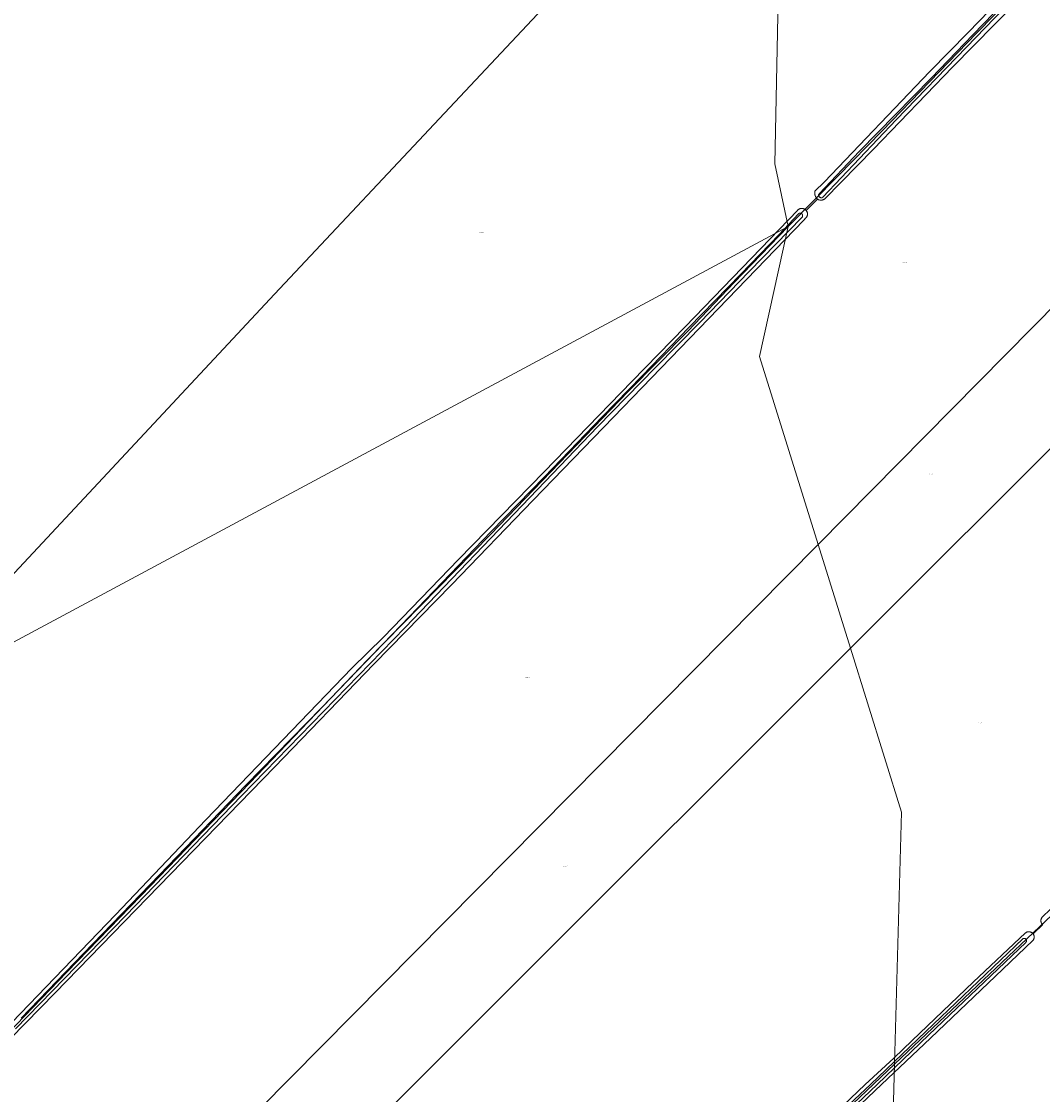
# Model space of a CAD drawing. Header units: metres. Extents: x 250001 to 257773, y 598992 to 609118.
# Tile 486 of 656: x 253388 to 253767, y 604496 to 604894. Entities that reach past the tile are written whole.
import ezdxf
from ezdxf.enums import TextEntityAlignment as Align
from ezdxf.lldxf.tags import DXFTag

# ---------------------------------------------------------------- set-up
doc = ezdxf.new("R2010")
doc.units = ezdxf.units.M
for name, color, linetype, lineweight in [('B-WE-GR-BOUWLAND-GV', 252, 'Continuous', 13), ('B-WE-KG-GRENS_PERCEEL-G', 150, 'KG-PERCEEL', 18), ('B-WE-KG-GRENS_PERCEEL-S', 150, 'Continuous', 25), ('B-WE-OG-WATER-GV', 252, 'Continuous', 18), ('B-WE-OG-WATER_SLOOT-GV', 252, 'Continuous', 18), ('X-XX-AL-REFERENTIE-G', 7, 'Continuous', 18)]:
    doc.layers.add(name, color=color, linetype=linetype, lineweight=lineweight)
doc.styles.add('NLCS-ISO', font='NLCS-ISO.ttf')
doc.styles.get("Standard").update_dxf_attribs({"font": 'NLCS-ISO.ttf'})
tags = doc.linetypes.add('KG-PERCEEL', pattern='A,5.5,-2,["P",Standard,S=1.8,R=0,X=-0.5,Y=-0.9],-2,5.5,-2,[5,NLCS.SHX,S=0.75,R=0,X=0,Y=0],-2', length=19).pattern_tags.tags
tags[6] = DXFTag(74, 10)

# ---------------------------------------------------------------- blocks, each defined once
blk = doc.blocks.new('SKG-PERCEELNUMMER-SO')
at = {"style": 'NLCS-ISO', "oblique": 10, "flags": 1}
blk.add_attdef('GEMEENTECODE', text='', height=1.8, dxfattribs=at).set_placement((0, 2.6), align=Align.MIDDLE_CENTER)
at = {"style": 'NLCS-ISO', "oblique": 10}
blk.add_attdef('SECTIE', text='', height=1.8, dxfattribs=at).set_placement((-0.5, 0), align=Align.MIDDLE_RIGHT)
blk.add_attdef('PERCEELNUMMER', text='', height=1.8, dxfattribs=at).set_placement((0.5, 0), align=Align.MIDDLE_LEFT)
blk = doc.blocks.new('BS2021-132-Xref-KAD-20210617')
at = {"layer": 'B-WE-KG-GRENS_PERCEEL-G', "flags": 128}
for points in [[(253671.185, 604994.272), (253616.24, 604935.953), (253482.33, 604793.339), (253339.046, 604640.012), (253337.751, 604638.636)], [(253673.038, 604818.333), (253668.015, 604841.694), (253671.185, 604994.272)], [(253786.712, 604934.788), (253782.102, 604930.179), (253762.998, 604910.704), (253742.964, 604890.115), (253729.054, 604875.833), (253707.908, 604853.946), (253691.4, 604837.067), (253673.038, 604818.333)], [(253673.038, 604818.333), (253653.006, 604797.559), (253635.756, 604779.567), (253613.646, 604757.13), (253562.458, 604704.078), (253516.85, 604657.541), (253473.106, 604611.935), (253432.62, 604570.052), (253405.162, 604541.665), (253383.29, 604518.862), (253365.14, 604500.247), (253343.27, 604477.444), (253265.552, 604397.866), (253192.024, 604322.011), (253084.524, 604211.254), (253059.86, 604186.589), (252972.37, 604095.843), (252935.884, 604058.467)], [(253337.751, 604638.636), (253673.038, 604818.333)], [(253673.038, 604818.333), (253662.386, 604770.178), (253684.111, 604700.428)], [(253684.111, 604700.428), (253783.525, 604800.898)], [(253782.263, 604747.903), (253696.109, 604661.909)], [(252996.873, 604008.546), (253384.645, 604397.781), (253684.111, 604700.428)], [(253684.111, 604700.428), (253696.109, 604661.909)], [(253696.109, 604661.909), (253306.126, 604272.654)], [(253696.109, 604661.909), (253715.077, 604601.01), (253712.534, 604507.482)], [(253778.018, 604569.561), (253738.492, 604532.123), (253712.534, 604507.482)], [(253712.534, 604507.482), (253701.448, 604099.702), (253286.577, 603804.627), (253149.143, 603889.321), (253101.89, 603925.843)], [(253712.534, 604507.482), (253665.778, 604463.096), (253583.05, 604384.058), (253507.174, 604311.869), (253476.086, 604281.835), (253447.94, 604255.253)]]:
    blk.add_lwpolyline(points, dxfattribs=at)
at = {"layer": 'B-WE-KG-GRENS_PERCEEL-S', "xscale": 0.2, "yscale": 0.2, "zscale": 0.2}
for p, values in [((253558.919, 604816.131), {'PERCEELNUMMER': '233', 'SECTIE': 'M'}), ((253716.003, 604805.021), {'PERCEELNUMMER': '339', 'SECTIE': 'M'}), ((253725.803, 604726.621), {'PERCEELNUMMER': '337', 'SECTIE': 'M'}), ((253576.003, 604651.021), {'PERCEELNUMMER': '340', 'SECTIE': 'M'}), ((253744.003, 604634.221), {'PERCEELNUMMER': '335', 'SECTIE': 'M'}), ((253590.003, 604581.021), {'PERCEELNUMMER': '338', 'SECTIE': 'M'})]:
    blk.add_blockref('SKG-PERCEELNUMMER-SO', p, dxfattribs=at).add_auto_attribs(values)
blk = doc.blocks.new('BS2021-132-Xref-BGT-GRIJS-20210617-aangepast')
at = {"layer": 'B-WE-GR-BOUWLAND-GV', "flags": 128}
for points in [[(253365.33, 604502.97), (253423.29, 604563.01), (253456.83, 604598.24), (253510.97, 604654.46), (253522.72, 604665.97), (253550.62, 604694.83), (253582.37, 604727.41), (253614.96, 604760.84), (253634.75, 604781.2), (253655.93, 604803.08), (253676.56, 604824.495), (253676.655, 604824.584), (253676.756, 604824.666), (253676.862, 604824.742), (253676.972, 604824.812), (253677.086, 604824.875), (253677.203, 604824.93), (253677.324, 604824.979), (253677.448, 604825.019), (253677.574, 604825.052), (253677.702, 604825.078), (253677.831, 604825.095), (253677.96, 604825.104), (253678.091, 604825.106), (253678.221, 604825.099), (253678.35, 604825.085), (253678.478, 604825.062), (253678.605, 604825.032), (253678.729, 604824.994), (253678.851, 604824.948), (253678.97, 604824.895), (253679.086, 604824.835), (253679.197, 604824.768), (253679.304, 604824.694), (253679.407, 604824.614), (253679.504, 604824.527), (253679.596, 604824.435), (253679.682, 604824.337), (253683.926, 604828.546), (253683.872, 604828.584), (253683.768, 604828.666), (253683.67, 604828.754), (253683.577, 604828.848), (253683.49, 604828.947), (253683.409, 604829.052), (253683.372, 604829.106), (253683.342, 604829.146), (253683.229, 604829.343), (253683.131, 604829.547), (253683.047, 604829.758), (253682.979, 604829.975), (253682.925, 604830.195), (253682.887, 604830.419), (253682.865, 604830.645), (253682.859, 604830.872), (253682.87, 604831.098), (253682.895, 604831.324), (253682.937, 604831.547), (253686.323, 604834.859), (253725.673, 604875.899), (253739.839, 604890.407), (253747.74, 604898.598)], [(253676.97, 604476.49), (253701.62, 604500), (253712.25, 604509.74), (253719.06, 604516.3), (253741.76, 604537.93), (253761.135, 604556.261), (253761.236, 604556.337), (253761.341, 604556.406), (253761.45, 604556.468), (253761.563, 604556.524), (253761.68, 604556.572), (253761.799, 604556.613), (253761.921, 604556.646), (253762.044, 604556.671), (253762.169, 604556.688), (253762.294, 604556.697), (253762.42, 604556.699), (253762.546, 604556.692), (253762.671, 604556.677), (253762.795, 604556.655), (253762.918, 604556.624), (253763.038, 604556.586), (253763.155, 604556.541), (253763.269, 604556.488), (253763.38, 604556.428), (253763.487, 604556.361), (253763.589, 604556.287), (253763.686, 604556.207), (253763.778, 604556.121), (253763.865, 604556.029), (253763.945, 604555.932), (253763.951, 604555.924), (253767.512, 604559.342), (253767.42, 604559.428), (253767.335, 604559.52), (253767.255, 604559.618), (253767.182, 604559.72), (253767.116, 604559.827), (253767.056, 604559.938), (253767.004, 604560.052), (253766.959, 604560.169), (253766.922, 604560.289), (253766.892, 604560.411), (253766.87, 604560.535), (253766.856, 604560.66), (253766.85, 604560.786), (253766.852, 604560.911), (253766.862, 604561.037), (253766.88, 604561.161), (253766.905, 604561.284), (253766.939, 604561.405), (253766.98, 604561.524), (253767.029, 604561.64), (253767.085, 604561.753), (253767.148, 604561.861), (253767.218, 604561.966), (253767.294, 604562.066), (253767.376, 604562.161), (253767.448, 604562.234), (253770.34, 604564.97)], [(253765.38, 604909.43), (253734.05, 604877.48), (253704.67, 604847.13), (253686.567, 604828.656), (253686.463, 604828.575), (253686.354, 604828.5), (253686.241, 604828.432), (253686.124, 604828.371), (253686.003, 604828.317), (253685.879, 604828.27), (253685.753, 604828.231), (253685.625, 604828.2), (253685.495, 604828.177), (253685.364, 604828.161), (253685.232, 604828.154), (253685.1, 604828.154), (253684.968, 604828.163), (253684.837, 604828.179), (253684.707, 604828.203), (253684.579, 604828.236), (253684.453, 604828.275), (253684.33, 604828.323), (253684.209, 604828.378), (253684.093, 604828.44), (253683.98, 604828.508), (253683.926, 604828.546), (253679.682, 604824.337), (253679.762, 604824.235), (253679.835, 604824.127), (253679.902, 604824.015), (253679.961, 604823.9), (253680.014, 604823.78), (253680.059, 604823.658), (253680.096, 604823.533), (253680.126, 604823.407), (253680.148, 604823.278), (253680.162, 604823.149), (253680.168, 604823.019), (253680.166, 604822.889), (253680.155, 604822.759), (253680.137, 604822.63), (253680.111, 604822.502), (253680.078, 604822.377), (253680.036, 604822.253), (253679.988, 604822.133), (253679.932, 604822.015), (253679.868, 604821.901), (253679.798, 604821.792), (253679.722, 604821.686), (253679.638, 604821.586), (253679.624, 604821.57), (253678.84, 604820.77), (253608.2, 604747.6), (253578.31, 604716.88), (253547.96, 604685.44), (253519.34, 604656.07), (253482.3, 604617.79), (253400.79, 604534.05), (253378.59, 604511.37)], [(253767.512, 604559.342), (253763.951, 604555.924), (253764.019, 604555.83), (253764.087, 604555.724), (253764.147, 604555.614), (253764.201, 604555.5), (253764.247, 604555.382), (253764.285, 604555.262), (253764.316, 604555.14), (253764.339, 604555.016), (253764.354, 604554.891), (253764.362, 604554.766), (253764.361, 604554.64), (253764.352, 604554.514), (253764.335, 604554.389), (253764.311, 604554.266), (253764.278, 604554.144), (253764.238, 604554.025), (253764.191, 604553.908), (253764.136, 604553.795), (253764.074, 604553.685), (253764.005, 604553.579), (253763.93, 604553.478), (253763.904, 604553.447), (253752.71, 604542.8), (253725.83, 604517.19), (253707.71, 604500), (253697.39, 604490.24)]]:
    blk.add_lwpolyline(points, dxfattribs=at)
at = {"layer": 'B-WE-OG-WATER-GV', "flags": 128}
for points in [[(253764.543, 604913.428), (253741.65, 604889.628), (253726.047, 604873.464), (253699.493, 604846.293), (253684.553, 604830.504), (253684.365, 604830.295), (253684.313, 604830.119), (253684.308, 604829.937), (253684.323, 604829.775), (253684.477, 604829.505), (253684.569, 604829.399), (253684.673, 604829.304), (253684.786, 604829.222), (253684.909, 604829.153), (253685.038, 604829.098), (253685.173, 604829.059), (253685.311, 604829.034), (253685.451, 604829.026), (253685.611, 604829.056), (253685.679, 604829.091), (253685.916, 604829.251), (253713.1, 604857.936), (253739.228, 604884.918), (253767.01, 604913.775)], [(253386.15, 604520.619), (253426.92, 604562.552), (253470.174, 604607.262), (253530.748, 604669.572), (253579.95, 604720.754), (253602.189, 604744.044), (253623.717, 604766.056), (253640.171, 604782.813), (253658.474, 604801.7), (253678.248, 604821.913), (253678.277, 604821.966), (253678.324, 604822.079), (253678.357, 604822.197), (253678.374, 604822.319), (253678.374, 604822.441), (253678.359, 604822.563), (253678.328, 604822.681), (253678.282, 604822.795), (253678.222, 604822.901), (253678.148, 604822.999), (253678.062, 604823.086), (253677.966, 604823.161), (253677.86, 604823.223), (253677.747, 604823.271), (253677.63, 604823.304), (253677.508, 604823.321), (253677.386, 604823.323), (253677.264, 604823.308), (253677.146, 604823.277), (253677.032, 604823.232), (253676.925, 604823.172), (253676.827, 604823.098), (253669.62, 604815.477), (253655.394, 604800.66), (253636.284, 604781.016), (253618.787, 604762.933), (253603.898, 604747.738), (253582.512, 604725.442), (253562.713, 604705.169), (253532.387, 604673.679), (253499.823, 604639.916), (253471.647, 604611.117), (253439.581, 604577.776), (253411.409, 604548.559), (253388.207, 604524.646)], [(253673.18, 604468.729), (253706.02, 604500), (253725.28, 604518.447), (253761.199, 604552.702), (253761.212, 604552.714), (253761.292, 604552.8), (253761.361, 604552.896), (253761.415, 604553.001), (253761.455, 604553.112), (253761.48, 604553.227), (253761.489, 604553.345), (253761.481, 604553.463), (253761.459, 604553.579), (253761.42, 604553.691), (253761.367, 604553.796), (253761.3, 604553.894), (253761.22, 604553.981), (253761.13, 604554.057), (253761.03, 604554.12), (253760.922, 604554.169), (253760.809, 604554.203), (253760.693, 604554.221), (253760.575, 604554.223), (253760.457, 604554.21), (253760.343, 604554.181), (253760.234, 604554.136), (253760.131, 604554.077), (253726.963, 604522.34), (253703.596, 604500), (253687.92, 604485.256)]]:
    blk.add_lwpolyline(points, dxfattribs=at)
at = {"layer": 'B-WE-OG-WATER_SLOOT-GV', "flags": 128}
for points in [[(253747.74, 604898.598), (253739.839, 604890.407), (253725.673, 604875.899), (253686.323, 604834.859), (253682.937, 604831.547), (253682.895, 604831.324), (253682.87, 604831.098), (253682.859, 604830.872), (253682.865, 604830.645), (253682.887, 604830.419), (253682.925, 604830.195), (253682.979, 604829.975), (253683.047, 604829.758), (253683.131, 604829.547), (253683.229, 604829.343), (253683.342, 604829.146), (253683.372, 604829.106), (253683.409, 604829.052), (253683.49, 604828.947), (253683.577, 604828.848), (253683.67, 604828.754), (253683.768, 604828.666), (253683.872, 604828.584), (253683.98, 604828.508), (253684.093, 604828.44), (253684.209, 604828.378), (253684.33, 604828.323), (253684.453, 604828.275), (253684.579, 604828.236), (253684.707, 604828.203), (253684.837, 604828.179), (253684.968, 604828.163), (253685.1, 604828.154), (253685.232, 604828.154), (253685.364, 604828.161), (253685.495, 604828.177), (253685.625, 604828.2), (253685.753, 604828.231), (253685.879, 604828.27), (253686.003, 604828.317), (253686.124, 604828.371), (253686.241, 604828.432), (253686.354, 604828.5), (253686.463, 604828.575), (253686.567, 604828.656), (253704.67, 604847.13), (253734.05, 604877.48), (253765.38, 604909.43)], [(253767.01, 604913.775), (253739.228, 604884.918), (253713.1, 604857.936), (253685.916, 604829.251), (253685.679, 604829.091), (253685.611, 604829.056), (253685.451, 604829.026), (253685.311, 604829.034), (253685.173, 604829.059), (253685.038, 604829.098), (253684.909, 604829.153), (253684.786, 604829.222), (253684.673, 604829.304), (253684.569, 604829.399), (253684.477, 604829.505), (253684.323, 604829.775), (253684.308, 604829.937), (253684.313, 604830.119), (253684.365, 604830.295), (253684.553, 604830.504), (253699.493, 604846.293), (253726.047, 604873.464), (253741.65, 604889.628), (253764.543, 604913.428)], [(253378.59, 604511.37), (253400.79, 604534.05), (253482.3, 604617.79), (253519.34, 604656.07), (253547.96, 604685.44), (253578.31, 604716.88), (253608.2, 604747.6), (253678.84, 604820.77), (253679.624, 604821.57), (253679.638, 604821.586), (253679.722, 604821.686), (253679.798, 604821.792), (253679.868, 604821.901), (253679.932, 604822.015), (253679.988, 604822.133), (253680.036, 604822.253), (253680.078, 604822.377), (253680.111, 604822.502), (253680.137, 604822.63), (253680.155, 604822.759), (253680.166, 604822.889), (253680.168, 604823.019), (253680.162, 604823.149), (253680.148, 604823.278), (253680.126, 604823.407), (253680.096, 604823.533), (253680.059, 604823.658), (253680.014, 604823.78), (253679.961, 604823.9), (253679.902, 604824.015), (253679.835, 604824.127), (253679.762, 604824.235), (253679.682, 604824.337), (253679.596, 604824.435), (253679.504, 604824.527), (253679.407, 604824.614), (253679.304, 604824.694), (253679.197, 604824.768), (253679.086, 604824.835), (253678.97, 604824.895), (253678.851, 604824.948), (253678.729, 604824.994), (253678.605, 604825.032), (253678.478, 604825.062), (253678.35, 604825.085), (253678.221, 604825.099), (253678.091, 604825.106), (253677.96, 604825.104), (253677.831, 604825.095), (253677.702, 604825.078), (253677.574, 604825.052), (253677.448, 604825.019), (253677.324, 604824.979), (253677.203, 604824.93), (253677.086, 604824.875), (253676.972, 604824.812), (253676.862, 604824.742), (253676.756, 604824.666), (253676.655, 604824.584), (253676.56, 604824.495), (253655.93, 604803.08), (253634.75, 604781.2), (253614.96, 604760.84), (253582.37, 604727.41), (253550.62, 604694.83), (253522.72, 604665.97), (253510.97, 604654.46), (253456.83, 604598.24), (253423.29, 604563.01), (253365.33, 604502.97)], [(253388.207, 604524.646), (253411.409, 604548.559), (253439.581, 604577.776), (253471.647, 604611.117), (253499.823, 604639.916), (253532.387, 604673.679), (253562.713, 604705.169), (253582.512, 604725.442), (253603.898, 604747.738), (253618.787, 604762.933), (253636.284, 604781.016), (253655.394, 604800.66), (253669.62, 604815.477), (253676.827, 604823.098), (253676.925, 604823.172), (253677.032, 604823.232), (253677.146, 604823.277), (253677.264, 604823.308), (253677.386, 604823.323), (253677.508, 604823.321), (253677.63, 604823.304), (253677.747, 604823.271), (253677.86, 604823.223), (253677.966, 604823.161), (253678.062, 604823.086), (253678.148, 604822.999), (253678.222, 604822.901), (253678.282, 604822.795), (253678.328, 604822.681), (253678.359, 604822.563), (253678.374, 604822.441), (253678.374, 604822.319), (253678.357, 604822.197), (253678.324, 604822.079), (253678.277, 604821.966), (253678.248, 604821.913), (253658.474, 604801.7), (253640.171, 604782.813), (253623.717, 604766.056), (253602.189, 604744.044), (253579.95, 604720.754), (253530.748, 604669.572), (253470.174, 604607.262), (253426.92, 604562.552), (253386.15, 604520.619)], [(253770.34, 604564.97), (253767.448, 604562.234), (253767.376, 604562.161), (253767.294, 604562.066), (253767.218, 604561.966), (253767.148, 604561.861), (253767.085, 604561.753), (253767.029, 604561.64), (253766.98, 604561.524), (253766.939, 604561.405), (253766.905, 604561.284), (253766.88, 604561.161), (253766.862, 604561.037), (253766.852, 604560.911), (253766.85, 604560.786), (253766.856, 604560.66), (253766.87, 604560.535), (253766.892, 604560.411), (253766.922, 604560.289), (253766.959, 604560.169), (253767.004, 604560.052), (253767.056, 604559.938), (253767.116, 604559.827), (253767.182, 604559.72), (253767.255, 604559.618), (253767.335, 604559.52), (253767.42, 604559.428), (253767.512, 604559.342)], [(253697.39, 604490.24), (253707.71, 604500), (253725.83, 604517.19), (253752.71, 604542.8), (253763.904, 604553.447), (253763.93, 604553.478), (253764.005, 604553.579), (253764.074, 604553.685), (253764.136, 604553.795), (253764.191, 604553.908), (253764.238, 604554.025), (253764.278, 604554.144), (253764.311, 604554.266), (253764.335, 604554.389), (253764.352, 604554.514), (253764.361, 604554.64), (253764.362, 604554.766), (253764.354, 604554.891), (253764.339, 604555.016), (253764.316, 604555.14), (253764.285, 604555.262), (253764.247, 604555.382), (253764.201, 604555.5), (253764.147, 604555.614), (253764.087, 604555.724), (253764.019, 604555.83), (253763.951, 604555.924), (253763.945, 604555.932), (253763.865, 604556.029), (253763.778, 604556.121), (253763.686, 604556.207), (253763.589, 604556.287), (253763.487, 604556.361), (253763.38, 604556.428), (253763.269, 604556.488), (253763.155, 604556.541), (253763.038, 604556.586), (253762.918, 604556.624), (253762.795, 604556.655), (253762.671, 604556.677), (253762.546, 604556.692), (253762.42, 604556.699), (253762.294, 604556.697), (253762.169, 604556.688), (253762.044, 604556.671), (253761.921, 604556.646), (253761.799, 604556.613), (253761.68, 604556.572), (253761.563, 604556.524), (253761.45, 604556.468), (253761.341, 604556.406), (253761.236, 604556.337), (253761.135, 604556.261), (253741.76, 604537.93), (253719.06, 604516.3), (253712.25, 604509.74), (253701.62, 604500), (253676.97, 604476.49)], [(253687.92, 604485.256), (253703.596, 604500), (253726.963, 604522.34), (253760.131, 604554.077), (253760.234, 604554.136), (253760.343, 604554.181), (253760.457, 604554.21), (253760.575, 604554.223), (253760.693, 604554.221), (253760.809, 604554.203), (253760.922, 604554.169), (253761.03, 604554.12), (253761.13, 604554.057), (253761.22, 604553.981), (253761.3, 604553.894), (253761.367, 604553.796), (253761.42, 604553.691), (253761.459, 604553.579), (253761.481, 604553.463), (253761.489, 604553.345), (253761.48, 604553.227), (253761.455, 604553.112), (253761.415, 604553.001), (253761.361, 604552.896), (253761.292, 604552.8), (253761.212, 604552.714), (253761.199, 604552.702), (253725.28, 604518.447), (253706.02, 604500), (253673.18, 604468.729)]]:
    blk.add_lwpolyline(points, dxfattribs=at)

msp = doc.modelspace()

# ---------------------------------------------------------------- block references
at = {"layer": 'X-XX-AL-REFERENTIE-G'}
for name in ['BS2021-132-Xref-BGT-GRIJS-20210617-aangepast', 'BS2021-132-Xref-KAD-20210617']:
    msp.add_blockref(name, (0, 0), dxfattribs=at)

doc.saveas('drawing.dxf')
